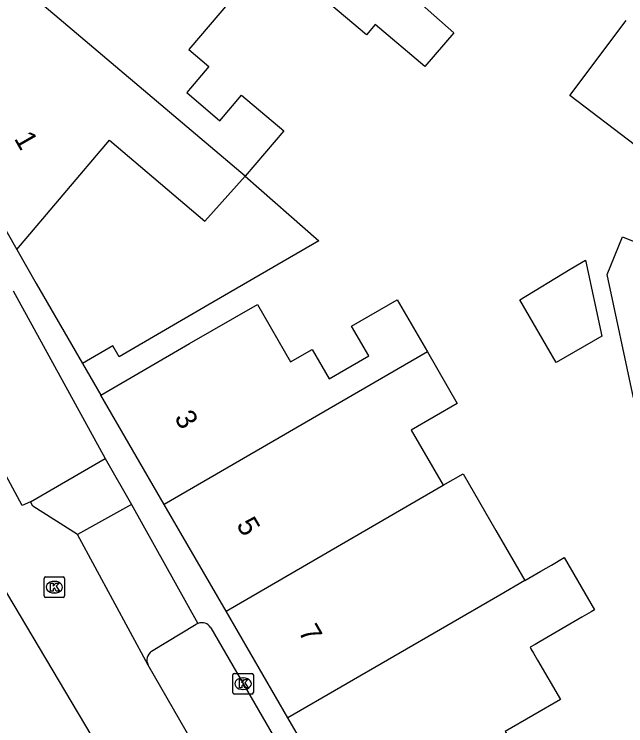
# Model space of a CAD drawing. Extents: x 161801 to 162379, y 382315 to 382832.
# Drawn here: x 162123.59 to 162153.34, y 382570.14 to 382604.76 of the extents above; entities that cross this region are included whole.
import ezdxf

# ---------------------------------------------------------------- set-up
doc = ezdxf.new("R2010")
doc.units = 0
for name, color, linetype in [('IMGEO_Erf', 7, 'Continuous'), ('IMGEO_Kolk', 7, 'Continuous'), ('IMGEO_Muur', 7, 'Continuous'), ('IMGEO_Pand', 7, 'Continuous'), ('IMGEO_Pand_nummerreeks', 7, 'Continuous'), ('IMGEO_Parkeervlak_open', 7, 'Continuous'), ('IMGEO_Voetpad_open', 7, 'Continuous'), ('IMGEO_Woonerf_open', 7, 'Continuous')]:
    doc.layers.add(name, color=color, linetype=linetype)

msp = doc.modelspace()

# ---------------------------------------------------------------- linework, layer by layer
at = {"layer": 'IMGEO_Erf'}
msp.add_lwpolyline([(162134.825, 382596.872), (162138.406, 382593.725), (162133.011, 382590.599), (162128.684, 382588.091), (162128.379, 382588.619), (162126.91, 382587.768)], dxfattribs=at)
at = {"layer": 'IMGEO_Kolk'}
for p, q in [((162125.037, 382576.454), (162125.037, 382577.306)), ((162125.112, 382577.38), (162125.964, 382577.38)), ((162125.525, 382577.16), (162125.55, 382577.16)), ((162126.038, 382577.306), (162126.038, 382576.454)), ((162125.548, 382576.6), (162125.523, 382576.6)), ((162125.964, 382576.38), (162125.112, 382576.38)), ((162134.296, 382572.681), (162135.148, 382572.681)), ((162134.221, 382571.755), (162134.221, 382572.607)), ((162134.709, 382572.461), (162134.734, 382572.461)), ((162135.222, 382572.607), (162135.222, 382571.755)), ((162135.148, 382571.681), (162134.296, 382571.681)), ((162134.732, 382571.901), (162134.707, 382571.901))]:
    msp.add_line(p, q, dxfattribs=at)
for points in [[(162125.037, 382576.454), (162125.037, 382577.306)], [(162125.112, 382577.38), (162125.964, 382577.38)], [(162126.038, 382577.306), (162126.038, 382576.454)], [(162125.358, 382577.08), (162125.481, 382577.08), (162125.481, 382576.929), (162125.611, 382577.08), (162125.775, 382577.08), (162125.629, 382576.929), (162125.782, 382576.68), (162125.63, 382576.68), (162125.545, 382576.844), (162125.481, 382576.777), (162125.481, 382576.68), (162125.358, 382576.68), (162125.358, 382577.08)], [(162125.964, 382576.38), (162125.112, 382576.38)], [(162134.296, 382572.681), (162135.148, 382572.681)], [(162134.221, 382571.755), (162134.221, 382572.607)], [(162134.542, 382572.381), (162134.665, 382572.381), (162134.665, 382572.23), (162134.795, 382572.381), (162134.959, 382572.381), (162134.813, 382572.23), (162134.966, 382571.981), (162134.814, 382571.981), (162134.729, 382572.145), (162134.665, 382572.078), (162134.665, 382571.981), (162134.542, 382571.981), (162134.542, 382572.381)], [(162135.222, 382572.607), (162135.222, 382571.755)], [(162135.148, 382571.681), (162134.296, 382571.681)]]:
    msp.add_lwpolyline(points, dxfattribs=at)
for centre, start, end in [((162125.114, 382577.304), 91.552, 178.448), ((162125.114, 382577.304), 91.552, 178.448), ((162125.962, 382577.304), 1.552, 88.448), ((162125.962, 382577.304), 1.552, 88.448), ((162125.114, 382576.456), 181.552, 268.448), ((162125.114, 382576.456), 181.552, 268.448), ((162125.962, 382576.456), 271.552, 358.448), ((162125.962, 382576.456), 271.552, 358.448), ((162134.298, 382572.605), 91.552, 178.448), ((162134.298, 382572.605), 91.552, 178.448), ((162135.146, 382572.605), 1.552, 88.448), ((162135.146, 382572.605), 1.552, 88.448), ((162134.298, 382571.757), 181.552, 268.448), ((162134.298, 382571.757), 181.552, 268.448), ((162135.146, 382571.757), 271.552, 358.448), ((162135.146, 382571.757), 271.552, 358.448)]:
    msp.add_arc(centre, 0.0765, start, end, dxfattribs=at)
for centre, major_axis, ratio, start_param, end_param in [((162125.524, 382576.88), (-0.387, 0.002), 0.722429, 4.712389, 7.853982), ((162125.549, 382576.88), (-0.39, 0.002), 0.717154, 1.570796, 4.712389), ((162134.708, 382572.181), (-0.387, 0.002), 0.722429, 4.712389, 7.853982), ((162134.733, 382572.181), (-0.39, 0.002), 0.717154, 1.570796, 4.712389)]:
    msp.add_ellipse(centre, major_axis=major_axis, ratio=ratio, start_param=start_param, end_param=end_param, dxfattribs=at)
at = {"layer": 'IMGEO_Muur'}
msp.add_lwpolyline([(162123.71, 382593.31), (162124.655, 382591.66)], dxfattribs=at)
at = {"layer": 'IMGEO_Pand'}
for points in [[(162142.607, 382605.955), (162144.965, 382603.857), (162143.567, 382602.209), (162141.15, 382604.258), (162140.73, 382603.763), (162138.684, 382605.498), (162139.761, 382606.768), (162138.09, 382608.185), (162137.016, 382606.918), (162136.059, 382607.73), (162134.054, 382605.366)], [(162134.825, 382596.872), (162123.564, 382606.422)], [(162134.054, 382605.366), (162132.076, 382603.035), (162133.05, 382602.209), (162131.977, 382600.944), (162133.592, 382599.574), (162134.647, 382600.817), (162136.697, 382599.078), (162134.825, 382596.872)], [(162155.664, 382602.458), (162153.802, 382598.368), (162150.609, 382600.809), (162153.357, 382604.46)], [(162119.59, 382603.578), (162119.172, 382601.276), (162123.71, 382593.31)], [(162123.71, 382593.31), (162128.221, 382598.629), (162132.863, 382594.692), (162134.825, 382596.872)], [(162163.057, 382582.342), (162153.719, 382586.097), (162152.432, 382592.088), (162153.17, 382593.924), (162169.858, 382587.213)], [(162152.177, 382589.1), (162149.95, 382587.81), (162148.186, 382590.854), (162150.632, 382592.352), (162151.384, 382592.788), (162152.177, 382589.1)], [(162127.801, 382586.23), (162132.121, 382588.734), (162135.414, 382590.642), (162137.034, 382587.846), (162138.076, 382588.45), (162138.903, 382587.023), (162140.831, 382588.14), (162139.996, 382589.582), (162142.215, 382590.868), (162143.687, 382588.327)], [(162143.687, 382588.327), (162130.885, 382580.907)], [(162143.687, 382588.327), (162145.137, 382585.825), (162142.893, 382584.525), (162144.451, 382581.836)], [(162130.885, 382580.907), (162127.801, 382586.23)], [(162144.451, 382581.836), (162145.419, 382582.397), (162147.015, 382579.644), (162148.427, 382577.206)], [(162133.893, 382575.717), (162141.518, 382580.136), (162144.451, 382581.836)], [(162133.893, 382575.717), (162130.885, 382580.907)], [(162148.427, 382577.206), (162149.201, 382577.655), (162149.722, 382577.957), (162150.346, 382578.319), (162151.82, 382575.775), (162151.659, 382575.681), (162151.196, 382575.413), (162149.176, 382574.243), (162148.921, 382574.095), (162148.681, 382573.956), (162148.721, 382573.887), (162148.85, 382573.665), (162149.044, 382573.33), (162150.158, 382571.407), (162147.471, 382569.85), (162147.528, 382569.752)], [(162148.427, 382577.206), (162147.206, 382576.499), (162136.901, 382570.526)], [(162136.901, 382570.526), (162133.893, 382575.717)], [(162139.909, 382565.336), (162136.901, 382570.526)]]:
    msp.add_lwpolyline(points, dxfattribs=at)
at = {"layer": 'IMGEO_Parkeervlak_open'}
for points in [[(162124.379, 382581.034), (162123.981, 382580.856), (162119.326, 382589.466), (162115.517, 382595.99)], [(162124.379, 382581.034), (162128.008, 382583.149)], [(162129.29, 382580.905), (162126.658, 382579.436)], [(162117.511, 382576.849), (162121.605, 382579.284), (162126.691, 382570.732), (162129.711, 382565.654)], [(162130.098, 382573.085), (162126.658, 382579.436)], [(162130.268, 382573.762), (162132.442, 382575.072)]]:
    msp.add_lwpolyline(points, dxfattribs=at)
for centre, radius, start, end in [((162132.642, 382574.778), 0.356, 109.5162, 124.1784), ((162130.583, 382573.323), 0.54, 125.6406, 206.1674)]:
    msp.add_arc(centre, radius, start, end, dxfattribs=at)
at = {"layer": 'IMGEO_Voetpad_open'}
for points in [[(162123.71, 382593.31), (162124.655, 382591.66), (162126.91, 382587.768)], [(162123.529, 382591.302), (162128.008, 382583.149)], [(162126.91, 382587.768), (162127.801, 382586.23)], [(162128.008, 382583.149), (162129.29, 382580.905)], [(162129.29, 382580.905), (162132.523, 382575.113)], [(162133.145, 382574.907), (162142.243, 382559.184)]]:
    msp.add_lwpolyline(points, dxfattribs=at)
msp.add_arc((162132.713, 382574.645), 0.505, 31.2136, 112.1377, dxfattribs=at)
at = {"layer": 'IMGEO_Woonerf_open'}
for points in [[(162126.658, 382579.436), (162124.484, 382580.829), (162124.379, 382581.034)], [(162133.186, 382567.729), (162130.098, 382573.085)]]:
    msp.add_lwpolyline(points, dxfattribs=at)

# ---------------------------------------------------------------- texts
at = {"layer": 'IMGEO_Pand_nummerreeks'}
for s, rotation, p in [('1', 299.7134, (162123.56, 382598.712)), ('3', 300.0918, (162131.353, 382585.128)), ('5', 300.0915, (162134.369, 382579.922)), ('7', 300.0915, (162137.387, 382574.715))]:
    msp.add_text(s, height=1, rotation=rotation, dxfattribs=at).set_placement(p)

doc.saveas('drawing.dxf')
